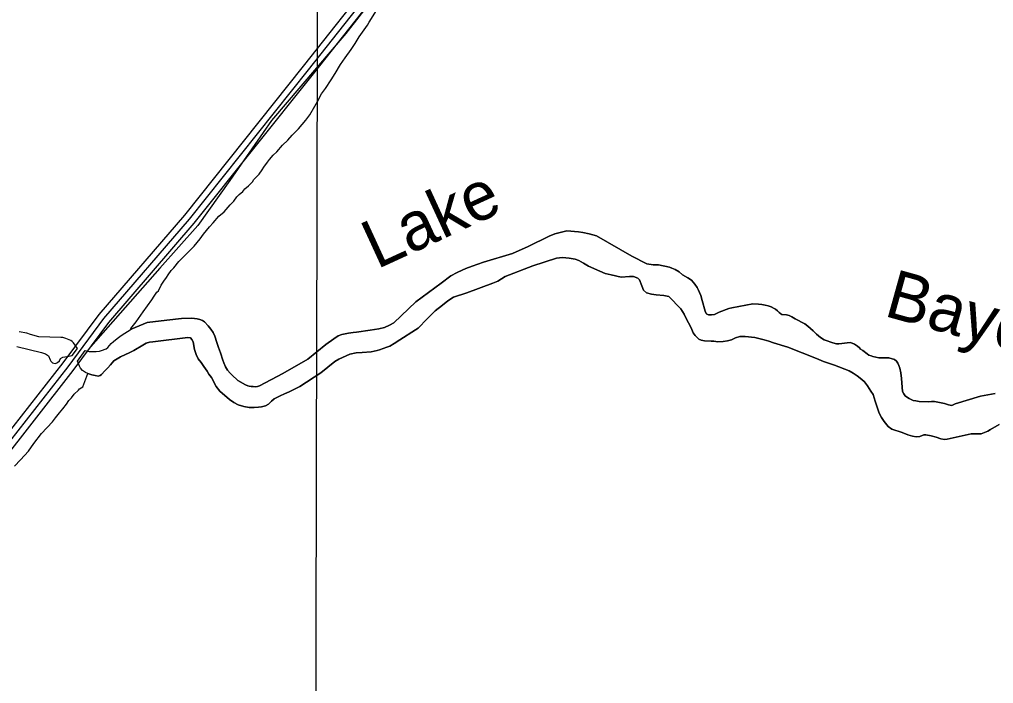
# Model space of a CAD drawing. Extents: x 3192986 to 3230865, y 867483 to 892886.
# Drawn here: x 3201724 to 3204053, y 881843 to 883432 of the extents above; entities that cross this region are included whole.
import ezdxf

# ---------------------------------------------------------------- set-up
doc = ezdxf.new("R2010")
doc.units = 0
for name, color, linetype in [('V-GRID-MAJR', 7, 'Continuous'), ('V-RIVR-IDEN', 7, 'Continuous'), ('V-ROAD-CNTR', 7, 'Continuous'), ('V-SITE-VEGE', 7, 'Continuous'), ('V-TOPO-SHOR', 7, 'Continuous')]:
    doc.layers.add(name, color=color, linetype=linetype)

msp = doc.modelspace()

# ---------------------------------------------------------------- linework, layer by layer
at = {"layer": 'V-GRID-MAJR'}
msp.add_spline([(3202414.6, 872911), (3202427.8, 878971.7), (3202441, 885034.4), (3202454.2, 891097.1), (3202454.2, 891099)], degree=3, dxfattribs=at)
at = {"layer": 'V-ROAD-CNTR'}
for points in [[(3202575.2, 883538.8), (3202402.7, 883320.2), (3202118.4, 882963.7), (3201913.6, 882725.8), (3201827.6, 882610.2), (3201648, 882380.5), (3201436.9, 882112.6), (3201424.9, 882097)], [(3202587, 883529.5), (3202414.5, 883310.8), (3202130, 882954.2), (3201925.3, 882716.4), (3201839.6, 882601.1), (3201659.8, 882371.2)], [(3202598.8, 883520.2), (3202426.2, 883301.5), (3202141.5, 882944.6), (3201937, 882707), (3201851.5, 882592), (3201671.6, 882362), (3201460.6, 882094.1), (3201459.5, 882092.7)]]:
    msp.add_lwpolyline(points, dxfattribs=at)
at = {"layer": 'V-SITE-VEGE'}
for p, q in [((3202952.1, 882842.1), (3203008.1, 882860.7)), ((3203008.1, 882860.7), (3203022.7, 882862.1)), ((3203022.7, 882862.1), (3203038.7, 882860.8)), ((3203038.7, 882860.8), (3203052.8, 882858.4)), ((3203052.8, 882858.4), (3203061.4, 882854.9)), ((3203061.4, 882854.9), (3203072.6, 882848.9)), ((3202885.8, 882816.8), (3202952.1, 882842.1)), ((3203072.6, 882848.9), (3203084.8, 882841.8)), ((3203084.8, 882841.8), (3203111.6, 882829.3)), ((3202867.8, 882805.5), (3202885.8, 882816.8)), ((3203111.6, 882829.3), (3203124.5, 882824)), ((3203124.5, 882824), (3203139, 882820.8)), ((3203139, 882820.8), (3203162.7, 882815.2)), ((3203162.7, 882815.2), (3203182.6, 882816.5)), ((3203182.6, 882816.5), (3203192.7, 882816.6)), ((3203192.7, 882816.6), (3203203, 882812.9)), ((3203203, 882812.9), (3203207.2, 882808.5)), ((3203207.2, 882808.5), (3203212.3, 882794.5)), ((3202794.1, 882777.8), (3202856.2, 882800.9)), ((3202856.2, 882800.9), (3202867.8, 882805.5)), ((3203212.3, 882794.5), (3203216.7, 882783.9)), ((3203216.7, 882783.9), (3203223.7, 882778)), ((3202748.8, 882758.9), (3202762.3, 882767.3)), ((3202762.3, 882767.3), (3202794.1, 882777.8)), ((3203223.7, 882778), (3203235.6, 882774.6)), ((3203235.6, 882774.6), (3203247, 882773.1)), ((3203247, 882773.1), (3203265.3, 882771.4)), ((3203265.3, 882771.4), (3203277, 882768.8)), ((3203277, 882768.8), (3203305.7, 882739.5)), ((3202718.4, 882734.4), (3202735.8, 882748.6)), ((3202735.8, 882748.6), (3202748.8, 882758.9)), ((3203305.7, 882739.5), (3203313.6, 882726.9)), ((3202677.5, 882693.4), (3202698.7, 882715.4)), ((3202698.7, 882715.4), (3202718.4, 882734.4)), ((3203313.6, 882726.9), (3203318, 882718.2)), ((3203318, 882718.2), (3203330.1, 882693.8)), ((3202671.3, 882689.3), (3202677.5, 882693.4)), ((3203330.1, 882693.8), (3203335.1, 882682.4)), ((3202043.3, 882660.7), (3202126.8, 882670.7)), ((3202126.8, 882670.7), (3202132.9, 882669.8)), ((3202132.9, 882669.8), (3202136.7, 882666.3)), ((3202633.9, 882665.6), (3202671.3, 882689.3)), ((3203335.1, 882682.4), (3203339.8, 882676)), ((3203339.8, 882676), (3203348.4, 882667.2)), ((3203348.4, 882667.2), (3203354.2, 882664.3)), ((3203426.7, 882665.6), (3203436.5, 882669.8)), ((3203436.5, 882669.8), (3203446.4, 882673.3)), ((3203446.4, 882673.3), (3203459.1, 882673.7)), ((3203459.1, 882673.7), (3203482.8, 882670.8)), ((3203482.8, 882670.8), (3203505.3, 882665.4)), ((3201997.3, 882639.8), (3202019, 882652.9)), ((3202019, 882652.9), (3202027.2, 882657.6)), ((3202027.2, 882657.6), (3202035, 882659.4)), ((3202035, 882659.4), (3202043.3, 882660.7)), ((3202136.7, 882666.3), (3202139.5, 882660.3)), ((3202139.5, 882660.3), (3202142.5, 882642.4)), ((3202585.4, 882641.4), (3202602.4, 882648)), ((3202602.4, 882648), (3202609.6, 882650.3)), ((3202609.6, 882650.3), (3202620.4, 882656.3)), ((3202620.4, 882656.3), (3202633.9, 882665.6)), ((3203354.2, 882664.3), (3203361.9, 882662.7)), ((3203361.9, 882662.7), (3203378.2, 882662.4)), ((3203378.2, 882662.4), (3203384.9, 882662)), ((3203384.9, 882662), (3203393.8, 882660.9)), ((3203393.8, 882660.9), (3203407, 882661.3)), ((3203407, 882661.3), (3203416.9, 882662.9)), ((3203416.9, 882662.9), (3203426.7, 882665.6)), ((3203505.3, 882665.4), (3203515.9, 882661.9)), ((3203515.9, 882661.9), (3203527.2, 882657.8)), ((3203527.2, 882657.8), (3203561.4, 882648.2)), ((3203561.4, 882648.2), (3203629.8, 882620.7)), ((3201950.2, 882615), (3201965.7, 882624.6)), ((3201965.7, 882624.6), (3201988.3, 882635)), ((3201988.3, 882635), (3201997.3, 882639.8)), ((3202142.5, 882642.4), (3202146.5, 882629.9)), ((3202146.5, 882629.9), (3202151.7, 882620.3)), ((3202487.9, 882619), (3202514.3, 882631)), ((3202514.3, 882631), (3202529.4, 882633.9)), ((3202529.4, 882633.9), (3202544, 882635.2)), ((3202544, 882635.2), (3202565.4, 882636.5)), ((3202565.4, 882636.5), (3202579.5, 882639.8)), ((3202579.5, 882639.8), (3202585.4, 882641.4)), ((3203629.8, 882620.7), (3203646.7, 882613.3)), ((3201927.9, 882591.3), (3201935.5, 882598.5)), ((3201935.5, 882598.5), (3201942.2, 882605.6)), ((3201942.2, 882605.6), (3201950.2, 882615)), ((3202151.7, 882620.3), (3202158.3, 882610.8)), ((3202158.3, 882610.8), (3202165.3, 882601.3)), ((3202165.3, 882601.3), (3202172.7, 882590.8)), ((3202445.1, 882586.6), (3202478.1, 882613.2)), ((3202478.1, 882613.2), (3202487.9, 882619)), ((3203646.7, 882613.3), (3203672.9, 882604.6)), ((3203672.9, 882604.6), (3203707.8, 882591.3)), ((3201875.3, 882552.7), (3201887.7, 882584.6)), ((3201887.7, 882584.6), (3201897.3, 882581.8)), ((3201897.3, 882581.8), (3201905.1, 882579.9)), ((3201905.1, 882579.9), (3201912.4, 882578.5)), ((3201912.4, 882578.5), (3201917.1, 882580)), ((3201917.1, 882580), (3201920, 882582.4)), ((3201920, 882582.4), (3201927.9, 882591.3)), ((3202172.7, 882590.8), (3202177.2, 882583.6)), ((3202177.2, 882583.6), (3202183, 882574.9)), ((3202183, 882574.9), (3202194.6, 882554.1)), ((3202394.2, 882553.8), (3202445.1, 882586.6)), ((3203707.8, 882591.3), (3203717.6, 882585.6)), ((3203717.6, 882585.6), (3203727.3, 882579.2)), ((3203727.3, 882579.2), (3203738.5, 882570.6)), ((3201867.8, 882548), (3201875.3, 882552.7)), ((3202194.6, 882554.1), (3202203.3, 882542.4)), ((3202380, 882546.2), (3202394.2, 882553.8)), ((3203738.5, 882570.6), (3203745.2, 882564.7)), ((3203745.2, 882564.7), (3203752.4, 882555.4)), ((3203752.4, 882555.4), (3203759.7, 882542.9)), ((3201848.9, 882526.4), (3201854.6, 882535.8)), ((3201854.6, 882535.8), (3201865, 882545.2)), ((3201865, 882545.2), (3201867.8, 882548)), ((3202203.3, 882542.4), (3202226.2, 882522.7)), ((3202333.3, 882524), (3202347.6, 882531.8)), ((3202347.6, 882531.8), (3202358.2, 882536.6)), ((3202358.2, 882536.6), (3202369.2, 882541.2)), ((3202369.2, 882541.2), (3202380, 882546.2)), ((3203759.7, 882542.9), (3203765.2, 882534.3)), ((3203765.2, 882534.3), (3203770.6, 882518.7)), ((3201828, 882500.1), (3201836.6, 882511.4)), ((3201836.6, 882511.4), (3201842.2, 882519.9)), ((3201842.2, 882519.9), (3201848.9, 882526.4)), ((3202226.2, 882522.7), (3202237, 882515.3)), ((3202237, 882515.3), (3202247.1, 882510.2)), ((3202247.1, 882510.2), (3202260.6, 882505.7)), ((3202260.6, 882505.7), (3202273.7, 882503.7)), ((3202285.4, 882503.5), (3202295.6, 882504.2)), ((3202295.6, 882504.2), (3202303, 882505)), ((3202303, 882505), (3202312.3, 882507.6)), ((3202312.3, 882507.6), (3202319.5, 882511.8)), ((3202319.5, 882511.8), (3202326.6, 882518.6)), ((3202326.6, 882518.6), (3202333.3, 882524)), ((3203770.6, 882518.7), (3203774, 882506.6)), ((3203774, 882506.6), (3203780.2, 882489.9)), ((3201810.1, 882478.5), (3201819.5, 882490.7)), ((3201819.5, 882490.7), (3201828, 882500.1)), ((3202273.7, 882503.7), (3202285.4, 882503.5)), ((3203780.2, 882489.9), (3203785.6, 882479.6)), ((3201776.9, 882441), (3201803.4, 882469.1)), ((3201803.4, 882469.1), (3201810.1, 882478.5)), ((3203785.6, 882479.6), (3203791.6, 882470.4)), ((3203791.6, 882470.4), (3203801.7, 882458)), ((3203801.7, 882458), (3203810.2, 882451.7)), ((3204046.4, 882450.6), (3204066.5, 882463.2)), ((3201758.9, 882417.5), (3201776.9, 882441)), ((3203810.2, 882451.7), (3203834.6, 882443.4)), ((3203834.6, 882443.4), (3203848.8, 882437.8)), ((3203848.8, 882437.8), (3203859.5, 882434.6)), ((3203859.5, 882434.6), (3203868.2, 882433.1)), ((3203876.9, 882434), (3203887, 882438)), ((3203887, 882438), (3203891.6, 882438.3)), ((3203891.6, 882438.3), (3203904.3, 882435.9)), ((3203904.3, 882435.9), (3203916.1, 882432.6)), ((3203942.5, 882427.5), (3203999.8, 882440.8)), ((3203999.8, 882440.8), (3204016.1, 882440.5)), ((3204016.1, 882440.5), (3204024, 882440.8)), ((3204024, 882440.8), (3204039.6, 882446.9)), ((3204039.6, 882446.9), (3204046.4, 882450.6)), ((3201745.7, 882398.7), (3201758.9, 882417.5)), ((3203868.2, 882433.1), (3203876.9, 882434)), ((3203916.1, 882432.6), (3203927.6, 882428.9)), ((3203927.6, 882428.9), (3203936.4, 882427.1)), ((3203936.4, 882427.1), (3203942.5, 882427.5)), ((3201726.8, 882378), (3201745.7, 882398.7)), ((3201712.6, 882363), (3201726.8, 882378))]:
    msp.add_line(p, q, dxfattribs=at)
for points in [[(3202181.7, 882690.5), (3202175, 882698.8), (3202166.8, 882708.5), (3202162, 882711.6), (3202155.5, 882713.8), (3202148.7, 882715.2), (3202136.6, 882716.9), (3202111.7, 882716.3), (3202076.8, 882712.5), (3202029.4, 882707.2), (3201991.3, 882690.8), (3201990.4, 882692.7), (3202003.6, 882708.6), (3202019.7, 882732.1), (3202040.6, 882761.3), (3202046.3, 882769.7), (3202052.9, 882779.1), (3202056.7, 882782.9), (3202063.3, 882796), (3202069, 882805.4), (3202075.7, 882814.8), (3202079.4, 882820.5), (3202087, 882830.8), (3202093.6, 882837.4), (3202105, 882852.4), (3202141.9, 882889), (3202156.1, 882906.9), (3202164.6, 882918.1), (3202178.8, 882936), (3202187.3, 882945.4), (3202200.6, 882961.3), (3202213.8, 882971.6), (3202228, 882988.5), (3202236.5, 882997), (3202244.1, 883007.3), (3202249.8, 883013), (3202258.3, 883020.5), (3202263, 883026.1), (3202271.5, 883033.6), (3202281, 883043), (3202284.8, 883048.6), (3202291.4, 883056.1), (3202297.1, 883061.8), (3202304.6, 883072.1), (3202308.4, 883078.7), (3202317, 883090), (3202321.7, 883096.5), (3202331.1, 883106.9), (3202339.7, 883115.3), (3202352.9, 883131.3), (3202366.1, 883142.5), (3202376.6, 883154.7), (3202391.7, 883169.8), (3202408.7, 883190.4), (3202418.2, 883203.6), (3202430.5, 883224.3), (3202437.2, 883235.5), (3202446.7, 883253.4), (3202456.1, 883266.6), (3202469.4, 883287.2), (3202478.9, 883302.3), (3202492.1, 883323.9), (3202502.6, 883339.9), (3202517.7, 883359.6), (3202527.2, 883373.7), (3202536.7, 883389.7), (3202556.6, 883417.9), (3202560.4, 883425.4), (3202582.2, 883459.2)], [(3203655.8, 882662.7), (3203648.6, 882665.7), (3203639.7, 882671.1), (3203630.4, 882679.1), (3203622.2, 882687), (3203609.3, 882698.1), (3203601.9, 882703.7), (3203579.2, 882715.4), (3203571, 882720.2), (3203564.4, 882723.6), (3203558.1, 882725.2), (3203547.1, 882726.3), (3203544.9, 882727.4), (3203540.7, 882731.1), (3203537.1, 882734.9), (3203532.2, 882738.6), (3203529.1, 882740.5), (3203521.5, 882743.9), (3203514.7, 882746.5), (3203507.4, 882748.5), (3203499.6, 882749.7), (3203491.3, 882750.8), (3203477.5, 882751.6), (3203428, 882742), (3203420.8, 882740.3), (3203397.2, 882731.3), (3203386.2, 882726.3), (3203379, 882725.4), (3203371.9, 882725.2), (3203370.1, 882725.6), (3203368, 882726.7), (3203366.2, 882728.5), (3203364.2, 882734.1), (3203356.9, 882759.7), (3203353.3, 882771), (3203347.1, 882785.9), (3203344.4, 882790.5), (3203339.5, 882798.1), (3203331.1, 882808.1), (3203322.4, 882813.9), (3203309.6, 882820.6), (3203301.3, 882828), (3203292.2, 882833.6), (3203284.4, 882837), (3203278.9, 882838.8), (3203252, 882844.5), (3203239.6, 882844.9), (3203224.6, 882847.5), (3203188.6, 882865.7), (3203103.7, 882913.9), (3203086.4, 882918.6), (3203071.5, 882922), (3203061.1, 882923.9), (3203032.9, 882926.2), (3203004.6, 882918.6), (3202991.2, 882913), (3202940.4, 882888.9), (3202903.5, 882872.1), (3202834.1, 882851.1), (3202806.5, 882841.4), (3202791.9, 882836), (3202782.5, 882832.3), (3202771.1, 882826.7), (3202755.8, 882818.7), (3202732.5, 882801), (3202671.6, 882756.2), (3202619.5, 882706.4), (3202608.8, 882700.2), (3202596.8, 882695.1), (3202583.4, 882691.7), (3202562.6, 882688.8), (3202530, 882683.3), (3202522.5, 882682.7), (3202510.8, 882681.5), (3202495.4, 882678), (3202486.1, 882674.8), (3202475.6, 882668), (3202457.1, 882654.1), (3202414, 882618.9), (3202354, 882584.7), (3202297.9, 882555.2), (3202293.3, 882553.8), (3202287.4, 882553), (3202282.6, 882553.5), (3202278.3, 882553.6), (3202273.4, 882554.4), (3202269.9, 882555.5), (3202264.8, 882557.8), (3202246.7, 882568.3), (3202232.1, 882581.6), (3202227.9, 882585.8), (3202222, 882593.1), (3202216.9, 882600.6), (3202212.8, 882610.4), (3202210.5, 882616.6), (3202204.7, 882634), (3202200.1, 882646.8), (3202196.1, 882659), (3202191.7, 882674.3), (3202187, 882682.8), (3202181.7, 882690.5)], [(3204057.4, 882536.8), (3204022, 882530.4), (3203961.8, 882511.9), (3203955.5, 882509.1), (3203953.9, 882508.2), (3203945.7, 882510), (3203936.1, 882512.7), (3203912.3, 882517.8), (3203904.8, 882517.8), (3203897.3, 882516.9), (3203875.6, 882518.1), (3203867.9, 882519.1), (3203861.4, 882520.5), (3203851.4, 882524.8), (3203845.4, 882528.7), (3203841.8, 882531.4), (3203838.7, 882535.9), (3203836.1, 882541.7), (3203833.2, 882573), (3203831.4, 882586.5), (3203829.4, 882597.2), (3203826.8, 882603.8), (3203824.2, 882609.6), (3203821, 882614.7), (3203816.8, 882618.4), (3203803.4, 882622.3), (3203788, 882622), (3203779.3, 882622.5), (3203765, 882625.5), (3203760.9, 882626.8), (3203755.4, 882629), (3203751.1, 882631.9), (3203741.1, 882639.7), (3203735.3, 882642.8), (3203733, 882645.9), (3203727.8, 882650.2), (3203720.6, 882655.3), (3203711.6, 882658.8), (3203703.5, 882658.4), (3203697.2, 882657.1), (3203691, 882656.3), (3203683.3, 882655.9), (3203678.2, 882656.1), (3203669.3, 882657.9), (3203664.4, 882659.4), (3203655.8, 882662.7)]]:
    msp.add_lwpolyline(points, dxfattribs=at)
at = {"layer": 'V-TOPO-SHOR'}
for points in [[(3202722.5, 883677.9), (3202504.3, 883397.6), (3202326.5, 883190.1), (3202226.8, 883046.7), (3202150.4, 882938.7), (3202059.5, 882837), (3201894.4, 882648.3)], [(3201881.4, 882640), (3201890.5, 882637.7), (3201907.2, 882637.2), (3201915.6, 882638), (3201920, 882639.8), (3201931.4, 882644), (3201935.8, 882647), (3201943.6, 882656.3), (3201948.9, 882661.4), (3201957.4, 882668.7), (3201967.3, 882675.5), (3201991.3, 882690.8), (3202029.4, 882707.2), (3202076.8, 882712.5), (3202111.7, 882716.3), (3202136.6, 882716.9), (3202148.7, 882715.2), (3202155.5, 882713.8), (3202162, 882711.6), (3202166.8, 882708.5), (3202175, 882698.8), (3202181.7, 882690.5), (3202187, 882682.8), (3202191.7, 882674.3), (3202196.1, 882659), (3202200.1, 882646.8), (3202204.7, 882634), (3202210.5, 882616.6), (3202212.8, 882610.4), (3202216.9, 882600.6), (3202222, 882593.1), (3202227.9, 882585.8), (3202232.1, 882581.6), (3202246.7, 882568.3), (3202264.8, 882557.8), (3202269.9, 882555.5), (3202273.4, 882554.4), (3202278.3, 882553.6), (3202282.6, 882553.5), (3202287.4, 882553), (3202293.3, 882553.8), (3202297.9, 882555.2), (3202354, 882584.7), (3202414, 882618.9), (3202457.1, 882654.1), (3202475.6, 882668), (3202486.1, 882674.8), (3202495.4, 882678), (3202510.8, 882681.5), (3202522.5, 882682.7), (3202530, 882683.3), (3202562.6, 882688.8), (3202583.4, 882691.7), (3202596.8, 882695.1), (3202608.8, 882700.2), (3202619.5, 882706.4), (3202671.6, 882756.2), (3202732.5, 882801), (3202755.8, 882818.7), (3202771.1, 882826.7), (3202782.5, 882832.3), (3202791.9, 882836), (3202806.5, 882841.4), (3202834.1, 882851.1), (3202903.5, 882872.1), (3202940.4, 882888.9), (3202991.2, 882913), (3203004.6, 882918.6), (3203032.9, 882926.2), (3203061.1, 882923.9), (3203071.5, 882922), (3203086.4, 882918.6), (3203103.7, 882913.9), (3203188.6, 882865.7), (3203224.6, 882847.5), (3203239.6, 882844.9), (3203252, 882844.5), (3203278.9, 882838.8), (3203284.4, 882837), (3203292.2, 882833.6), (3203301.3, 882828), (3203309.6, 882820.6), (3203322.4, 882813.9), (3203331.1, 882808.1), (3203339.5, 882798.1), (3203344.4, 882790.5), (3203347.1, 882785.9), (3203353.3, 882771), (3203356.9, 882759.7), (3203364.2, 882734.1), (3203366.2, 882728.5), (3203368, 882726.7), (3203370.1, 882725.6), (3203371.9, 882725.2), (3203379, 882725.4), (3203386.2, 882726.3), (3203397.2, 882731.3), (3203420.8, 882740.3), (3203428, 882742), (3203477.5, 882751.6), (3203491.3, 882750.8)], [(3203335.1, 882682.4), (3203330.1, 882693.8), (3203318, 882718.2), (3203313.6, 882726.9), (3203305.7, 882739.5), (3203277, 882768.8), (3203265.3, 882771.4), (3203247, 882773.1), (3203235.6, 882774.6), (3203223.7, 882778), (3203216.7, 882783.9), (3203212.3, 882794.5), (3203207.2, 882808.5), (3203203, 882812.9), (3203192.7, 882816.6), (3203182.6, 882816.5), (3203162.7, 882815.2), (3203139, 882820.8), (3203124.5, 882824), (3203111.6, 882829.3), (3203084.8, 882841.8), (3203072.6, 882848.9), (3203061.4, 882854.9), (3203052.8, 882858.4), (3203038.7, 882860.8), (3203022.7, 882862.1), (3203008.1, 882860.7), (3202952.1, 882842.1), (3202885.8, 882816.8), (3202867.8, 882805.5), (3202856.2, 882800.9), (3202794.1, 882777.8), (3202762.3, 882767.3), (3202748.8, 882758.9), (3202735.8, 882748.6), (3202718.4, 882734.4), (3202698.7, 882715.4), (3202677.5, 882693.4), (3202671.3, 882689.3), (3202633.9, 882665.6), (3202620.4, 882656.3), (3202609.6, 882650.3), (3202602.4, 882648), (3202585.4, 882641.4), (3202579.5, 882639.8), (3202565.4, 882636.5), (3202544, 882635.2), (3202529.4, 882633.9), (3202514.3, 882631), (3202487.9, 882619), (3202478.1, 882613.2), (3202445.1, 882586.6), (3202394.2, 882553.8), (3202380, 882546.2), (3202369.2, 882541.2), (3202358.2, 882536.6), (3202347.6, 882531.8), (3202333.3, 882524), (3202326.6, 882518.6), (3202319.5, 882511.8), (3202312.3, 882507.6), (3202303, 882505), (3202295.6, 882504.2), (3202285.4, 882503.5), (3202273.7, 882503.7), (3202260.6, 882505.7), (3202247.1, 882510.2), (3202237, 882515.3), (3202226.2, 882522.7), (3202203.3, 882542.4), (3202194.6, 882554.1), (3202183, 882574.9), (3202177.2, 882583.6), (3202172.7, 882590.8), (3202165.3, 882601.3), (3202158.3, 882610.8), (3202151.7, 882620.3), (3202146.5, 882629.9), (3202142.5, 882642.4), (3202139.5, 882660.3), (3202136.7, 882666.3), (3202132.9, 882669.8), (3202126.8, 882670.7), (3202043.3, 882660.7), (3202035, 882659.4), (3202027.2, 882657.6), (3202019, 882652.9), (3201997.3, 882639.8), (3201988.3, 882635), (3201965.7, 882624.6), (3201950.2, 882615), (3201942.2, 882605.6), (3201935.5, 882598.5), (3201927.9, 882591.3), (3201920, 882582.4), (3201917.1, 882580), (3201912.4, 882578.5), (3201905.1, 882579.9), (3201897.3, 882581.8), (3201887.7, 882584.6), (3201882.1, 882587.2)], [(3203491.3, 882750.8), (3203499.6, 882749.7), (3203507.4, 882748.5), (3203514.7, 882746.5), (3203521.5, 882743.9), (3203529.1, 882740.5), (3203532.2, 882738.6), (3203537.1, 882734.9), (3203540.7, 882731.1), (3203544.9, 882727.4), (3203547.1, 882726.3), (3203558.1, 882725.2), (3203564.4, 882723.6), (3203571, 882720.2), (3203579.2, 882715.4), (3203601.9, 882703.7), (3203609.3, 882698.1), (3203622.2, 882687), (3203630.4, 882679.1), (3203639.7, 882671.1), (3203648.6, 882665.7), (3203655.8, 882662.7), (3203664.4, 882659.4), (3203669.3, 882657.9), (3203678.2, 882656.1), (3203683.3, 882655.9), (3203691, 882656.3), (3203697.2, 882657.1), (3203703.5, 882658.4), (3203711.6, 882658.8), (3203720.6, 882655.3), (3203727.8, 882650.2), (3203733, 882645.9), (3203735.3, 882642.8), (3203741.1, 882639.7), (3203751.1, 882631.9), (3203755.4, 882629), (3203760.9, 882626.8), (3203765, 882625.5), (3203779.3, 882622.5), (3203788, 882622), (3203803.4, 882622.3), (3203816.8, 882618.4), (3203821, 882614.7), (3203824.2, 882609.6), (3203826.8, 882603.8), (3203829.4, 882597.2), (3203831.4, 882586.5), (3203833.2, 882573), (3203836.1, 882541.7), (3203838.7, 882535.9), (3203841.8, 882531.4), (3203845.4, 882528.7), (3203851.4, 882524.8), (3203861.4, 882520.5), (3203867.9, 882519.1), (3203875.6, 882518.1), (3203897.3, 882516.9), (3203904.8, 882517.8), (3203912.3, 882517.8), (3203936.1, 882512.7), (3203945.7, 882510), (3203953.9, 882508.2), (3203955.5, 882509.1), (3203961.8, 882511.9), (3204022, 882530.4), (3204057.4, 882536.8)], [(3201717.7, 882649.8), (3201777, 882635.4), (3201786.4, 882632), (3201793.3, 882627.1), (3201797.3, 882617.2), (3201799.3, 882614), (3201803.5, 882610.5), (3201806.2, 882609.3), (3201810.1, 882608.9), (3201814.8, 882611), (3201819.5, 882615.5), (3201822.4, 882620.4), (3201827.8, 882623.7), (3201842.2, 882626.2), (3201849.9, 882628.2), (3201863.1, 882644.9), (3201853.2, 882657.8), (3201849.8, 882661), (3201846.9, 882663.4), (3201839.4, 882667), (3201835, 882668.8), (3201828.2, 882670.6), (3201822.9, 882671.2), (3201770.4, 882672.9), (3201750.8, 882678.1), (3201741.4, 882680.9), (3201723.5, 882684.6)], [(3204066.5, 882463.2), (3204046.4, 882450.6), (3204039.6, 882446.9), (3204024, 882440.8), (3204016.1, 882440.5), (3203999.8, 882440.8), (3203942.5, 882427.5), (3203936.4, 882427.1), (3203927.6, 882428.9), (3203916.1, 882432.6), (3203904.3, 882435.9), (3203891.6, 882438.3), (3203887, 882438), (3203876.9, 882434), (3203868.2, 882433.1), (3203859.5, 882434.6), (3203848.8, 882437.8), (3203834.6, 882443.4), (3203810.2, 882451.7), (3203801.7, 882458), (3203791.6, 882470.4), (3203785.6, 882479.6), (3203780.2, 882489.9), (3203774, 882506.6), (3203770.6, 882518.7), (3203765.2, 882534.3), (3203759.7, 882542.9), (3203752.4, 882555.4), (3203745.2, 882564.7), (3203738.5, 882570.6), (3203727.3, 882579.2), (3203717.6, 882585.6), (3203707.8, 882591.3), (3203672.9, 882604.6), (3203646.7, 882613.3), (3203629.8, 882620.7), (3203561.4, 882648.2), (3203527.2, 882657.8), (3203515.9, 882661.9), (3203505.3, 882665.4), (3203482.8, 882670.8), (3203459.1, 882673.7), (3203446.4, 882673.3), (3203436.5, 882669.8), (3203426.7, 882665.6), (3203416.9, 882662.9), (3203407, 882661.3), (3203393.8, 882660.9), (3203384.9, 882662), (3203378.2, 882662.4), (3203361.9, 882662.7), (3203354.2, 882664.3), (3203348.4, 882667.2), (3203339.8, 882676), (3203335.1, 882682.4)], [(3201882.1, 882587.2), (3201875.1, 882591.9), (3201869.8, 882597.6), (3201867.4, 882602.4), (3201862.6, 882614.2), (3201881.4, 882640)]]:
    msp.add_lwpolyline(points, dxfattribs=at)

# ---------------------------------------------------------------- texts
at = {"layer": 'V-RIVR-IDEN'}
for s, rotation, p in [('Lake', 24.7229, (3202578.7, 882833.4)), ('Bayou', 344.4529, (3203788.6, 882723.4))]:
    msp.add_text(s, height=116, rotation=rotation, dxfattribs=at).set_placement(p)

doc.saveas('drawing.dxf')
